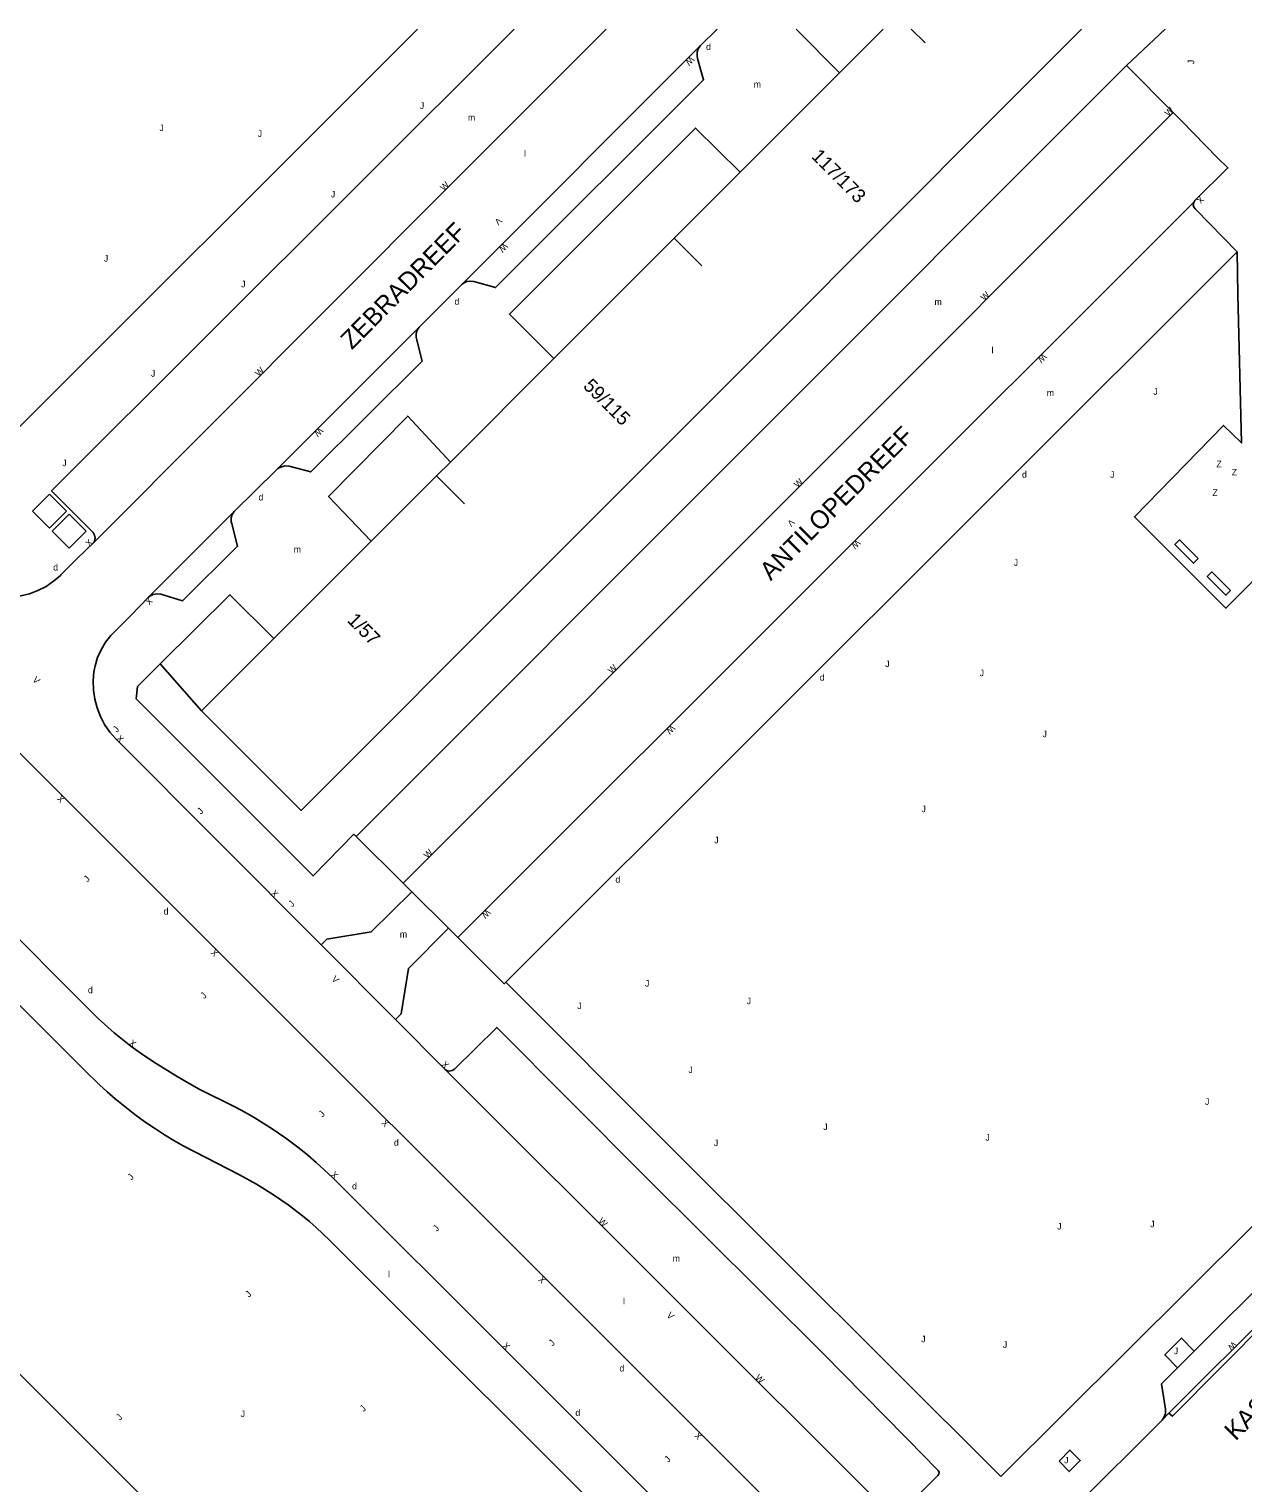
# Model space of a CAD drawing. Extents: x 134999 to 136502, y 457398 to 459002.
# Drawn here: x 135780.9 to 135874, y 458888.5 to 459000 of the extents above; entities that cross this region are included whole.
import ezdxf

# ---------------------------------------------------------------- set-up
doc = ezdxf.new("R2010")
doc.units = 0
for name, color, linetype in [('RI_DGTB_15', 7, 'Continuous'), ('RI_DGTB_19', 7, 'Continuous'), ('RI_DGTB_29', 7, 'Continuous'), ('RI_DGTB_3', 7, 'Continuous'), ('RI_DGTB_30', 7, 'Continuous'), ('RI_DGTB_31', 7, 'Continuous'), ('RI_DGTB_32', 7, 'Continuous'), ('RI_DGTB_35', 7, 'Continuous'), ('RI_DGTB_36', 7, 'Continuous'), ('RI_DGTB_37', 7, 'Continuous'), ('RI_DGTB_43', 7, 'Continuous'), ('RI_DGTB_53', 7, 'Continuous'), ('RI_DGTB_54', 7, 'Continuous')]:
    doc.layers.add(name, color=color, linetype=linetype)

msp = doc.modelspace()

# ---------------------------------------------------------------- linework, layer by layer
at = {"layer": 'RI_DGTB_15'}
for p, q in [((135848.536, 459000), (135849.586, 458998.951)), ((135830.355, 458983.978), (135832.477, 458981.858)), ((135812.158, 458965.728), (135814.28, 458963.608))]:
    msp.add_line(p, q, dxfattribs=at)
at = {"layer": 'RI_DGTB_19'}
msp.add_line((135794.12, 458947.72), (135790.942, 458951.316), dxfattribs=at)
at = {"layer": 'RI_DGTB_3'}
for p, q in [((135843.041, 458996.657), (135846.383, 459000)), ((135861.595, 459000), (135855.073, 458993.469)), ((135835.409, 458989.023), (135843.041, 458996.657)), ((135855.073, 458993.469), (135837.984, 458976.356)), ((135830.36, 458983.973), (135835.409, 458989.023)), ((135821.14, 458974.749), (135830.36, 458983.973)), ((135837.984, 458976.356), (135819.774, 458958.119)), ((135813.197, 458966.803), (135821.14, 458974.749)), ((135812.14, 458965.746), (135813.197, 458966.803)), ((135807.138, 458960.742), (135812.14, 458965.746)), ((135799.656, 458953.258), (135807.138, 458960.742)), ((135794.12, 458947.72), (135799.656, 458953.258))]:
    msp.add_line(p, q, dxfattribs=at)
msp.add_lwpolyline([(135819.774, 458958.119), (135801.762, 458940.082), (135794.12, 458947.72)], dxfattribs=at)
at = {"layer": 'RI_DGTB_31'}
for p, q in [((135782.469, 458964.342), (135781.153, 458963.042)), ((135782.469, 458964.342), (135783.769, 458963.026)), ((135782.453, 458961.726), (135781.153, 458963.042)), ((135783.769, 458963.026), (135782.453, 458961.726)), ((135783.98, 458962.813), (135782.664, 458961.513)), ((135783.98, 458962.813), (135785.28, 458961.497)), ((135783.964, 458960.197), (135782.664, 458961.513)), ((135785.28, 458961.497), (135783.964, 458960.197))]:
    msp.add_line(p, q, dxfattribs=at)
at = {"layer": 'RI_DGTB_32'}
for points in [[(135870.517, 458959.397), (135869.097, 458960.827), (135868.742, 458960.475), (135870.162, 458959.045), (135870.517, 458959.397)], [(135873, 458956.95), (135871.58, 458958.38), (135871.225, 458958.028), (135872.645, 458956.598), (135873, 458956.95)]]:
    msp.add_lwpolyline(points, dxfattribs=at)
at = {"layer": 'RI_DGTB_53'}
for p, q in [((135784.591, 458959.411), (135783.343, 458958.149)), ((135787.531, 458953.861), (135788.711, 458955.041)), ((135905.548, 458931.089), (135868.28, 458893.86)), ((135876.68, 458905.079), (135870.214, 458898.614)), ((135841.767, 458898.434), (135849.64, 458890.436)), ((135870.214, 458898.614), (135868.953, 458897.352)), ((135868.28, 458893.86), (135867.765, 458893.346)), ((135850.217, 458889.863), (135849.64, 458890.436))]:
    msp.add_line(p, q, dxfattribs=at)
for points in [[(135835.409, 458989.023), (135831.992, 458992.403), (135817.722, 458978.146), (135821.14, 458974.749)], [(135713.999, 458991.271), (135764.541, 458940.741), (135785.141, 458920.171), (135786.295, 458919.048), (135786.89, 458918.506), (135787.501, 458917.981), (135788.248, 458917.373), (135789.009, 458916.784), (135789.787, 458916.216), (135790.581, 458915.671), (135791.28, 458915.22), (135791.99, 458914.787), (135792.714, 458914.376), (135797.021, 458912.151), (135798.345, 458911.419), (135799.631, 458910.621), (135800.767, 458909.845), (135801.861, 458909.011), (135802.395, 458908.565), (135802.915, 458908.102), (135803.921, 458907.141), (135828.051, 458883.041)], [(135813.197, 458966.803), (135809.93, 458970.33), (135803.86, 458964.17), (135807.138, 458960.742)], [(135761.981, 458954.121), (135764.741, 458951.401), (135765.971, 458950.131), (135775.551, 458935.751), (135777.361, 458932.981), (135786.201, 458924.121), (135787.433, 458923.039), (135788.711, 458922.011), (135789.662, 458921.321), (135790.641, 458920.671), (135792.252, 458919.679), (135793.901, 458918.751), (135796.721, 458917.331), (135797.439, 458916.945), (135798.146, 458916.539), (135799.531, 458915.681), (135800.584, 458914.966), (135801.601, 458914.201), (135802.265, 458913.658), (135802.913, 458913.096), (135804.171, 458911.931), (135817.321, 458898.811), (135830.113, 458885.991)], [(135916.209, 458941.774), (135916.287, 458941.416), (135904.282, 458929.383), (135879.638, 458904.788), (135868.549, 458893.628), (135868.28, 458893.86)], [(135855.391, 458889.023), (135874.637, 458908.17), (135901.4, 458934.885), (135900.513, 458935.745)], [(135752.014, 458925.056), (135784.621, 458892.451), (135817.558, 458859.486)], [(135870.214, 458898.614), (135869.243, 458899.622), (135867.965, 458898.341), (135868.953, 458897.352)], [(135867.765, 458893.346), (135867.924, 458893.584), (135868.012, 458893.857), (135868.018, 458894.172), (135867.72, 458896.12), (135868.953, 458897.352)], [(135867.765, 458893.346), (135861.105, 458886.678), (135856.696, 458882.319)], [(135859.867, 458890.177), (135860.631, 458889.391), (135861.482, 458890.23), (135860.687, 458891.041), (135859.867, 458890.177)], [(135850.217, 458889.863), (135850.603, 458889.481), (135850.668, 458889.349), (135850.657, 458889.202), (135850.571, 458889.083), (135847.601, 458886.161), (135847.486, 458885.999), (135847.448, 458885.811), (135847.49, 458885.624), (135847.604, 458885.47)]]:
    msp.add_lwpolyline(points, dxfattribs=at)
at = {"layer": 'RI_DGTB_54'}
for p, q in [((135833.648, 459000), (135832.358, 458998.705)), ((135843.041, 458996.657), (135839.714, 459000)), ((135865.024, 458997.2), (135867.996, 459000)), ((135832.358, 458998.705), (135814.114, 458980.441)), ((135805.968, 458938.082), (135865.024, 458997.2)), ((135865.024, 458997.2), (135868.603, 458993.606)), ((135868.603, 458993.606), (135809.579, 458934.502)), ((135868.603, 458993.606), (135869.239, 458992.968)), ((135869.239, 458992.968), (135872.019, 458990.131)), ((135870.214, 458986.762), (135813.772, 458930.338)), ((135817.442, 458926.923), (135873.51, 458982.909)), ((135810.816, 458977.146), (135814.114, 458980.441)), ((135810.816, 458977.146), (135799.867, 458966.211)), ((135796.63, 458963.021), (135799.867, 458966.211)), ((135790.052, 458956.433), (135796.63, 458963.021)), ((135785.858, 458960.624), (135784.591, 458959.411)), ((135788.711, 458955.041), (135790.052, 458956.433)), ((135805.968, 458938.082), (135809.579, 458934.502)), ((135809.579, 458934.502), (135810.203, 458933.884)), ((135810.203, 458933.884), (135810.233, 458933.854)), ((135810.233, 458933.854), (135813.062, 458931.048)), ((135813.062, 458931.048), (135813.772, 458930.338)), ((135808.992, 458924.049), (135803.294, 458929.775)), ((135812.798, 458920.234), (135808.992, 458924.049)), ((135812.798, 458920.234), (135847.604, 458885.47))]:
    msp.add_line(p, q, dxfattribs=at)
for points in [[(135810.68, 459000), (135777.467, 458966.812), (135753.292, 458991.06), (135744.523, 459000)], [(135818.088, 459000), (135782.622, 458964.585), (135785.818, 458961.406), (135785.926, 458961.197), (135785.959, 458960.964), (135785.912, 458960.733), (135785.858, 458960.624)], [(135785.858, 458960.624), (135813.047, 458987.894), (135825.142, 459000)], [(135832.358, 458998.705), (135832.201, 458998.481), (135832.115, 458998.221), (135832.108, 458997.948), (135832.156, 458997.742), (135832.609, 458996.115), (135816.659, 458980.175), (135814.996, 458980.632), (135814.728, 458980.673), (135814.461, 458980.634), (135814.216, 458980.519), (135814.114, 458980.441)], [(135872.019, 458990.131), (135872.81, 458989.348), (135870.275, 458986.843), (135870.214, 458986.762)], [(135873.51, 458982.909), (135870.312, 458986.191), (135870.196, 458986.339), (135870.152, 458986.522), (135870.186, 458986.707), (135870.214, 458986.762)], [(135899.267, 458936.954), (135887.21, 458949.07), (135876.68, 458959.66), (135872.65, 458955.59), (135865.64, 458962.6), (135872.48, 458969.61), (135873.84, 458968.27), (135873.571, 458979.669), (135873.51, 458982.909)], [(135810.816, 458977.146), (135810.662, 458976.915), (135810.579, 458976.65), (135810.575, 458976.372), (135810.6, 458976.247), (135811.046, 458974.538), (135802.492, 458966.038), (135800.835, 458966.488), (135800.535, 458966.503), (135800.241, 458966.438), (135799.975, 458966.298), (135799.867, 458966.211)], [(135837.688, 458886.999), (135819.593, 458905.103), (135797.762, 458926.889), (135773.084, 458951.567), (135760.232, 458964.443)], [(135796.63, 458963.021), (135796.479, 458962.783), (135796.401, 458962.513), (135796.402, 458962.232), (135796.439, 458962.071), (135796.885, 458960.35), (135792.663, 458956.146), (135791.007, 458956.66), (135790.712, 458956.688), (135790.421, 458956.636), (135790.154, 458956.509), (135790.052, 458956.433)], [(135773.418, 458959.669), (135774.851, 458958.219), (135775.431, 458957.735), (135776.059, 458957.314), (135776.727, 458956.963), (135777.429, 458956.684), (135777.52, 458956.654), (135778.196, 458956.506), (135778.885, 458956.436), (135779.577, 458956.447), (135780.264, 458956.537), (135780.935, 458956.705), (135781.583, 458956.95), (135782.198, 458957.268), (135782.772, 458957.655), (135783.298, 458958.105), (135783.343, 458958.149)], [(135790.942, 458951.316), (135796.294, 458956.631), (135799.656, 458953.258)], [(135787.531, 458953.861), (135787.175, 458953.496), (135786.767, 458952.977), (135786.424, 458952.412), (135786.152, 458951.81), (135785.955, 458951.18), (135785.869, 458950.711), (135785.81, 458950.013), (135785.83, 458949.313), (135785.93, 458948.62), (135786.108, 458947.943), (135786.363, 458947.291), (135786.69, 458946.672), (135787.085, 458946.094), (135787.544, 458945.565), (135803.294, 458929.775)], [(135805.968, 458938.082), (135805.786, 458938.258), (135802.685, 458935.068), (135789.101, 458948.65), (135789.214, 458949.6), (135790.942, 458951.316)], [(135810.233, 458933.854), (135807.136, 458930.768), (135803.736, 458930.215), (135803.294, 458929.775)], [(135813.062, 458931.048), (135809.978, 458927.975), (135809.433, 458924.502), (135808.992, 458924.049)], [(135813.772, 458930.338), (135817.322, 458926.803), (135817.442, 458926.923)], [(135855.391, 458889.023), (135830.119, 458914.219), (135817.442, 458926.923)], [(135841.767, 458898.434), (135828.059, 458912.103), (135816.76, 458923.454), (135813.516, 458920.245), (135813.342, 458920.136), (135813.14, 458920.1), (135812.94, 458920.144), (135812.798, 458920.234)]]:
    msp.add_lwpolyline(points, dxfattribs=at)

# ---------------------------------------------------------------- texts
at = {"layer": 'RI_DGTB_29'}
for p in [(135832.801, 458998.393), (135813.514, 458978.864), (135798.491, 458963.857), (135782.752, 458958.481), (135791.215, 458932.101), (135808.875, 458914.376), (135826.164, 458897.066)]:
    msp.add_text('d', height=0.5, dxfattribs=at).set_placement(p)
for p in [(135857.021, 458965.602), (135841.521, 458950.042), (135825.851, 458934.542), (135785.411, 458926.072), (135805.661, 458911.032), (135822.781, 458893.662)]:
    msp.add_text('d', height=0.5, rotation=359.99973, dxfattribs=at).set_placement(p)
at = {"layer": 'RI_DGTB_30'}
for s, rotation, p in [('W', 225.04564, (135831.609, 458997.955)), ('W', 45.03811, (135868.264, 458993.268)), ('W', 45.04565, (135812.71, 458987.556)), ('X', 225.0381, (135870.679, 458987.233)), ('V', 225.04564, (135816.863, 458985.581)), ('W', 225.04564, (135817.303, 458983.633)), ('W', 45.03811, (135854.144, 458979.129)), ('W', 225.0381, (135858.61, 458975.167)), ('W', 45.04565, (135798.521, 458973.325)), ('W', 225.04564, (135803.149, 458969.489)), ('W', 45.03811, (135839.835, 458964.8)), ('V', 225.0381, (135839.298, 458962.47)), ('X', 45.04565, (135785.509, 458960.278)), ('W', 225.0381, (135844.327, 458960.888)), ('X', 225.04564, (135790.073, 458956.455)), ('V', 314.89377, (135781.118, 458950.061)), ('W', 45.03811, (135825.583, 458950.528)), ('X', 314.92792, (135787.549, 458945.561)), ('W', 225.0381, (135830.125, 458946.687)), ('X', 134.92792, (135783.672, 458940.985)), ('W', 45.03811, (135811.445, 458936.371)), ('X', 314.92792, (135799.391, 458933.688)), ('W', 225.0381, (135815.985, 458932.551)), ('X', 134.92792, (135795.467, 458929.185)), ('V', 314.92792, (135804.049, 458927.112)), ('X', 322.58621, (135788.517, 458922.165)), ('X', 314.92792, (135812.47, 458920.564)), ('X', 134.92792, (135808.551, 458916.123)), ('X', 316.80444, (135803.985, 458912.099)), ('W', 314.92792, (135824.495, 458908.556)), ('X', 134.92792, (135820.575, 458904.121)), ('V', 314.92792, (135829.738, 458901.328)), ('X', 315.00714, (135817.146, 458898.989)), ('W', 225.63695, (135873.185, 458899.413)), ('W', 314.92792, (135836.523, 458896.545)), ('X', 134.92792, (135832.548, 458892.143))]:
    msp.add_text(s, height=0.5, rotation=rotation, dxfattribs=at).set_placement(p)
at = {"layer": 'RI_DGTB_31'}
for rotation, p in [(90, (135870.235, 458997.307)), (45.92088, (135787.622, 458946.031)), (45.92088, (135794.077, 458939.758)), (45.92088, (135785.378, 458934.557)), (45.92088, (135801.072, 458932.644)), (45.92088, (135794.332, 458925.609)), (45.92088, (135803.396, 458916.529)), (45.92088, (135788.751, 458911.7)), (45.92088, (135812.159, 458907.764)), (45.92088, (135797.763, 458902.721)), (45.92088, (135821.036, 458898.974)), (45.92088, (135787.87, 458893.277)), (359.99973, (135797.121, 458893.572)), (45.92088, (135806.551, 458893.943)), (45.92088, (135829.901, 458890.051))]:
    msp.add_text('J', height=0.5, rotation=rotation, dxfattribs=at).set_placement(p)
for p in [(135810.855, 458993.878), (135790.89, 458992.18), (135798.429, 458991.729), (135804.039, 458987.091), (135786.631, 458982.172), (135797.158, 458980.197), (135790.239, 458973.341), (135867.09, 458971.954), (135783.441, 458966.478), (135863.77, 458965.581), (135856.388, 458958.835), (135846.534, 458951.078), (135853.781, 458950.377), (135858.596, 458945.702), (135849.317, 458939.946), (135833.427, 458937.563), (135828.116, 458926.573), (135822.931, 458924.856), (135835.911, 458925.228), (135831.449, 458919.947), (135871.058, 458917.513), (135841.785, 458915.579), (135833.399, 458914.346), (135854.22, 458914.768), (135859.716, 458907.951), (135866.853, 458908.121), (135849.292, 458899.303), (135855.557, 458898.882), (135868.66, 458898.39), (135860.254, 458890.019)]:
    msp.add_text('J', height=0.5, dxfattribs=at).set_placement(p)
at = {"layer": 'RI_DGTB_32'}
for p in [(135871.92, 458966.4), (135873.1, 458965.77), (135871.62, 458964.2)]:
    msp.add_text('Z', height=0.5, dxfattribs=at).set_placement(p)
at = {"layer": 'RI_DGTB_35'}
msp.add_text('1/57', height=1.054, rotation=315.0154, dxfattribs=at).set_placement((135805.235, 458954.598))
at = {"layer": 'RI_DGTB_36'}
for s, p in [('117/173', (135840.811, 458990.175)), ('59/115', (135823.317, 458972.563))]:
    msp.add_text(s, height=1.054, rotation=315.0154, dxfattribs=at).set_placement(p)
at = {"layer": 'RI_DGTB_37'}
for s, rotation, p in [('ZEBRADREEF', 45.32643, (135805.647, 458975.361)), ('ANTILOPEDREEF', 45.00243, (135837.761, 458957.647)), ('KASAIDREEF', 45, (135873.395, 458891.695))]:
    msp.add_text(s, height=1.4, rotation=rotation, dxfattribs=at).set_placement(p)
at = {"layer": 'RI_DGTB_43'}
for s, p in [('m', (135836.459, 458995.517)), ('m', (135814.544, 458992.968)), ('l', (135818.846, 458990.212)), ('m', (135850.314, 458978.846)), ('l', (135854.688, 458975.126)), ('m', (135858.923, 458971.869)), ('m', (135801.188, 458959.857)), ('m', (135809.325, 458930.343)), ('m', (135830.245, 458905.491)), ('l', (135808.417, 458904.276)), ('l', (135826.439, 458902.208))]:
    msp.add_text(s, height=0.5, dxfattribs=at).set_placement(p)

doc.saveas('drawing.dxf')
